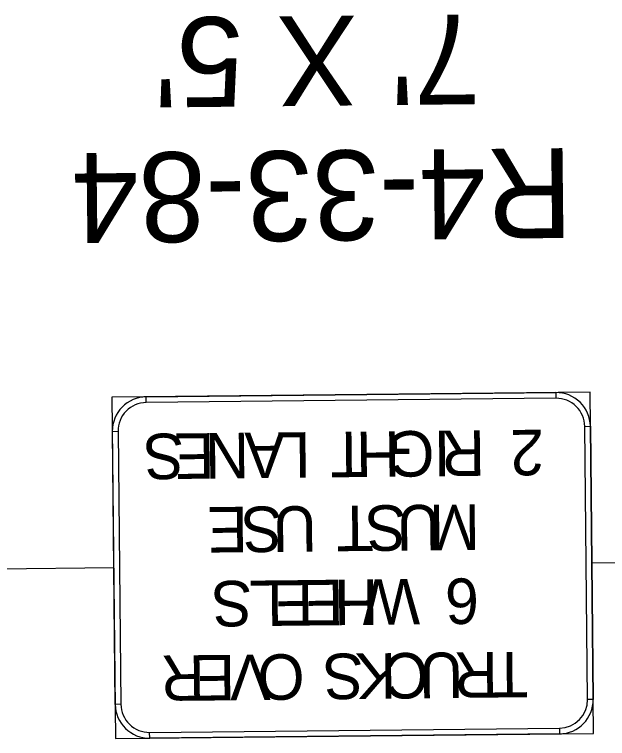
# Model space of a CAD drawing. Extents: x 2001876 to 2025694, y 804561 to 868938.
# Drawn here: x 2010867.8 to 2010999.8, y 831029 to 831190.2 of the extents above; entities that cross this region are included whole.
import ezdxf

# ---------------------------------------------------------------- set-up
doc = ezdxf.new("R2010")
doc.units = 0
doc.layers.add('TR SN EXTRUDED PANEL SIGNS- MOUNTED OVERHEAD', color=7, linetype='Continuous')

msp = doc.modelspace()

# ---------------------------------------------------------------- linework, layer by layer
at = {"layer": 'TR SN EXTRUDED PANEL SIGNS- MOUNTED OVERHEAD'}
for p, q in [((2010988.3, 831106.01), (2010988.31, 831104.75)), ((2010897.12, 831103.79), (2010897.1, 831105.05)), ((2010994.71, 831098.48), (2010995.98, 831098.49)), ((2010889.59, 831097.37), (2010890.85, 831097.39)), ((2010996.3, 831068.09), (2011098.09, 831069.17)), ((2010889.91, 831066.97), (2010863.31, 831066.69)), ((2010996.62, 831037.7), (2010995.35, 831037.68)), ((2010891.49, 831036.59), (2010890.23, 831036.58)), ((2010897.9, 831029.06), (2010897.89, 831030.32)), ((2010989.09, 831031.28), (2010989.1, 831030.02))]:
    msp.add_line(p, q, dxfattribs=at)
for points in [[(2010995.9, 831106.09), (2010889.51, 831104.97), (2010890.31, 831028.98), (2010996.7, 831030.1), (2010995.9, 831106.09)], [(2010988.31, 831104.75), (2010897.12, 831103.79), (2010897.1, 831105.05), (2010988.3, 831106.01), (2010988.31, 831104.75)], [(2010995.35, 831037.68), (2010994.71, 831098.48), (2010995.98, 831098.49), (2010996.62, 831037.7), (2010995.35, 831037.68)], [(2010890.85, 831097.39), (2010891.49, 831036.59), (2010890.23, 831036.58), (2010889.59, 831097.37), (2010890.85, 831097.39)], [(2010897.89, 831030.32), (2010989.09, 831031.28), (2010989.1, 831030.02), (2010897.9, 831029.06), (2010897.89, 831030.32)]]:
    msp.add_lwpolyline(points, close=True, dxfattribs=at)
for centre, radius, start, end in [((2010988.38, 831098.41), 7.6, 0.6029, 90.6032), ((2010897.18, 831097.45), 7.6, 90.6032, 180.6034), ((2010988.38, 831098.41), 6.33, 0.6029, 90.6032), ((2010897.18, 831097.45), 6.33, 90.6032, 180.6034), ((2010989.02, 831037.62), 6.33, 270.6033, 0.6029), ((2010989.02, 831037.62), 7.6, 270.6033, 0.6029), ((2010897.82, 831036.66), 7.6, 180.6031, 270.6033), ((2010897.82, 831036.66), 6.33, 180.6031, 270.6033)]:
    msp.add_arc(centre, radius, start, end, dxfattribs=at)

# ---------------------------------------------------------------- texts
for s, height, rotation, p in [("7' X 5'", 20, 180.6037, (2010971.39, 831190.23)), ('R4-33-84', 20, 180.6037, (2010991.96, 831160.45)), ('S', 10.13, 180.6031, (2010905.51, 831096.91)), ('E', 10.13, 180.6031, (2010912.28, 831096.98)), ('N', 10.13, 180.6031, (2010919.96, 831097.06)), ('A', 10.13, 180.6031, (2010928, 831097.14)), ('L', 10.13, 180.6031, (2010933.64, 831097.2)), ('T', 10.13, 180.6031, (2010946.31, 831097.34)), ('H', 10.13, 180.6031, (2010953.56, 831097.41)), ('G', 10.13, 180.6031, (2010961.24, 831097.49)), ('I', 10.13, 180.6031, (2010964.8, 831097.53)), ('R', 10.13, 180.6031, (2010972.47, 831097.61)), ('2', 10.13, 180.6031, (2010985.61, 831097.75)), ('E', 10.13, 180.6031, (2010919.67, 831080.59)), ('S', 10.13, 180.6031, (2010927.35, 831080.67)), ('U', 10.13, 180.6031, (2010935.02, 831080.75)), ('T', 10.13, 180.6031, (2010947.69, 831080.88)), ('S', 10.13, 180.6031, (2010954.94, 831080.96)), ('U', 10.13, 180.6031, (2010962.61, 831081.04)), ('M', 10.13, 180.6031, (2010971.32, 831081.13)), ('S', 10.13, 180.6031, (2010920.68, 831064.13)), ('L', 10.13, 180.6031, (2010927.45, 831064.2)), ('E', 10.13, 180.6031, (2010934.23, 831064.27)), ('E', 10.13, 180.6031, (2010941.01, 831064.35)), ('H', 10.13, 180.6031, (2010948.68, 831064.43)), ('W', 10.13, 180.6031, (2010958, 831064.52)), ('6', 10.13, 180.6031, (2010971.14, 831064.66)), ('S', 10.13, 180.6031, (2010945.45, 831047.93)), ('K', 10.13, 180.6031, (2010952.7, 831048)), ('C', 10.13, 180.6031, (2010959.96, 831048.08)), ('U', 10.13, 180.6031, (2010967.63, 831048.16)), ('R', 10.13, 180.6031, (2010975.31, 831048.24)), ('T', 10.13, 180.6031, (2010982.08, 831048.31)), ('R', 10.13, 180.6031, (2010910.08, 831047.55)), ('E', 10.13, 180.6031, (2010916.85, 831047.62)), ('V', 10.13, 180.6031, (2010924.74, 831047.71)), ('O', 10.13, 180.6031, (2010932.31, 831047.79))]:
    msp.add_text(s, height=height, rotation=rotation, dxfattribs=at).set_placement(p)

doc.saveas('drawing.dxf')
